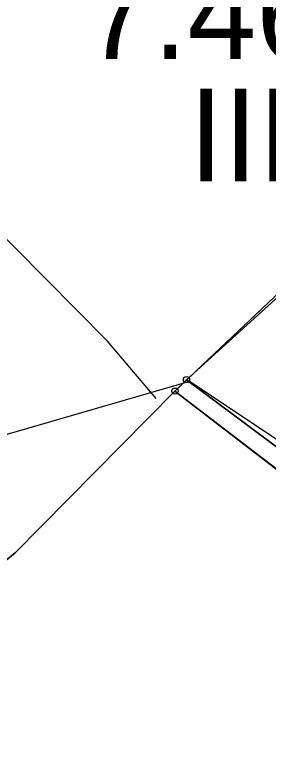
# Model space of a CAD drawing. Extents: x -706130 to -698555, y -971544 to -967260.
# Drawn here: x -703614.4 to -703573.4, y -970936 to -970816.7 of the extents above; entities that cross this region are included whole.
import ezdxf

# ---------------------------------------------------------------- set-up
doc = ezdxf.new("R2010")
doc.units = 0
for name, color, linetype in [('Archeologická naleziště S', 7, 'Continuous'), ('BPEJ hranice S', 7, 'Continuous'), ('BPEJ I-II trida ochrany S', 7, 'Continuous'), ('BPEJ kód', 7, 'Continuous'), ('Hranice řešeného území', 7, 'Continuous'), ('KN_Hranice obce', 7, 'Continuous'), ('KN_Hranice_katastrální území', 7, 'Continuous'), ('KN_Hranice_parcel', 7, 'Continuous'), ('KN_Polygon parcely', 7, 'Continuous'), ('KN_POZEMKY_2_ORNA PUDA', 7, 'Continuous'), ('KN_POZEMKY_5_ZAHRADA', 7, 'Continuous'), ('KN_Značky bodu BP', 7, 'Continuous'), ('Plochy smíšené obytné venkovské S', 7, 'Continuous'), ('Plochy zemědělské všeobecné CELEK S', 7, 'Continuous'), ('Povodi vodniho toku S', 7, 'Continuous'), ('Regulační bloky v krajině S', 7, 'Continuous'), ('VÝŠKOPIS_vrstevnice hlavní', 7, 'Continuous'), ('Zastavene uzemi N', 7, 'Continuous'), ('Zastavene uzemi plochy N', 7, 'Continuous')]:
    doc.layers.add(name, color=color, linetype=linetype)

msp = doc.modelspace()

# ---------------------------------------------------------------- linework, layer by layer
at = {"layer": 'Archeologická naleziště S'}
msp.add_lwpolyline([(-703408.7, -970993.88), (-703586.12, -970875.94), (-703659.44, -970897.19), (-703878.38, -970326.38), (-703591.19, -970210.38), (-703362.81, -970550.62), (-703335.44, -970886.44), (-703375.42, -970994.48)], dxfattribs=at)
at = {"layer": 'BPEJ hranice S'}
for points in [[(-703634.1, -970919.81), (-703614.35, -970903.64), (-703588.47, -970877.49), (-703568.5, -970858.63), (-703566.7, -970851.81), (-703561.75, -970843.56), (-703555.19, -970837.57), (-703555.12, -970837.51), (-703555.11, -970837.49), (-703554.55, -970836.98), (-703539.37, -970827.38), (-703526.98, -970825.52), (-703511.49, -970826.76), (-703487.95, -970832.64)], [(-703487.95, -970832.64), (-703511.49, -970826.76), (-703526.98, -970825.52), (-703539.37, -970827.38), (-703554.55, -970836.98), (-703555.11, -970837.49), (-703555.12, -970837.51), (-703555.19, -970837.57), (-703561.75, -970843.56), (-703566.7, -970851.81), (-703568.5, -970858.63), (-703588.47, -970877.49)], [(-703588.47, -970877.49), (-703552.19, -970905.36), (-703526.54, -970922.83), (-703520.57, -970926.9), (-703518.72, -970928.16), (-703508.12, -970935.35)]]:
    msp.add_lwpolyline(points, dxfattribs=at)
at = {"layer": 'BPEJ I-II trida ochrany S'}
for p, q in [((-703585.01, -970874.22), (-703586.56, -970875.69)), ((-703586.56, -970875.69), (-703588.47, -970877.49)), ((-703588.47, -970877.49), (-703552.19, -970905.36))]:
    msp.add_line(p, q, dxfattribs=at)
msp.add_lwpolyline([(-703566.7, -970851.81), (-703568.5, -970858.63), (-703585.01, -970874.22)], dxfattribs=at)
at = {"layer": 'Hranice řešeného území'}
msp.add_lwpolyline([(-703136.46, -971016.54), (-703155.48, -971008.55), (-703213.28, -970989.07), (-703314.92, -970997.75), (-703327.73, -970998.95), (-703380.74, -970993.98), (-703382.44, -970993.97), (-703386.57, -970993.95), (-703392.54, -970993.91), (-703394.33, -970993.9), (-703405.07, -970994.15), (-703417, -970993.25), (-703427.1, -970990.31), (-703478.14, -970955.69), (-703518.72, -970928.16), (-703520.57, -970926.9), (-703526.54, -970922.83), (-703552.19, -970905.36), (-703588.47, -970877.49), (-703614.35, -970903.64), (-703634.1, -970919.81)], dxfattribs=at)
at = {"layer": 'KN_Hranice obce'}
msp.add_lwpolyline([(-703634.1, -970919.81), (-703614.35, -970903.64), (-703588.47, -970877.49), (-703552.19, -970905.36), (-703526.54, -970922.83), (-703520.57, -970926.9), (-703518.72, -970928.16), (-703478.14, -970955.69), (-703427.1, -970990.31), (-703417, -970993.25), (-703405.07, -970994.15), (-703394.33, -970993.9), (-703392.54, -970993.91), (-703386.57, -970993.95), (-703382.44, -970993.97), (-703380.74, -970993.98), (-703327.73, -970998.95), (-703314.92, -970997.75), (-703213.28, -970989.07), (-703155.48, -971008.55), (-703136.46, -971016.54)], dxfattribs=at)
at = {"layer": 'KN_Hranice_katastrální území'}
msp.add_lwpolyline([(-703634.1, -970919.81), (-703614.35, -970903.64), (-703588.47, -970877.49), (-703552.19, -970905.36), (-703526.54, -970922.83), (-703520.57, -970926.9), (-703518.72, -970928.16), (-703478.14, -970955.69), (-703427.1, -970990.31), (-703417, -970993.25), (-703405.07, -970994.15), (-703394.33, -970993.9), (-703392.54, -970993.91), (-703386.57, -970993.95), (-703382.44, -970993.97), (-703380.74, -970993.98), (-703327.73, -970998.95), (-703314.92, -970997.75), (-703213.28, -970989.07), (-703155.48, -971008.55), (-703136.46, -971016.54)], dxfattribs=at)
at = {"layer": 'KN_Hranice_parcel'}
for p, q in [((-703588.47, -970877.49), (-703586.6, -970875.66)), ((-703586.6, -970875.66), (-703550.7, -970902.41)), ((-703588.47, -970877.49), (-703552.19, -970905.36))]:
    msp.add_line(p, q, dxfattribs=at)
for points in [[(-703557.44, -970858.68), (-703564.05, -970855.26), (-703586.6, -970875.66)], [(-703634.1, -970919.81), (-703614.35, -970903.64), (-703588.47, -970877.49)]]:
    msp.add_lwpolyline(points, dxfattribs=at)
at = {"layer": 'KN_Polygon parcely'}
msp.add_lwpolyline([(-703634.1, -970919.81), (-703614.35, -970903.64), (-703588.47, -970877.49), (-703586.6, -970875.66), (-703564.05, -970855.26), (-703557.44, -970858.68), (-703555.18, -970837.49), (-703538.21, -970838.47), (-703452.93, -970843.37), (-703437.55, -970805.26), (-703502.96, -970754.21), (-703514.5, -970749.38), (-703527.9, -970745.48), (-703575.83, -970731.84), (-703580.39, -970730.48), (-703589.18, -970728.12), (-703614.93, -970722.57)], dxfattribs=at)
for points in [[(-703501.32, -970891.81), (-703499.8, -970888.55), (-703557.44, -970858.68), (-703564.05, -970855.26), (-703586.6, -970875.66), (-703550.7, -970902.41), (-703547.5, -970896.13), (-703544.51, -970890.15), (-703532.31, -970896.38), (-703531.81, -970895.4), (-703529.4, -970896.63), (-703529.9, -970897.61), (-703523.31, -970900.97), (-703521.13, -970900.23), (-703520.59, -970902.36), (-703516.94, -970904.22), (-703509.39, -970909.15), (-703506.43, -970902.79), (-703504.94, -970899.58)], [(-703588.47, -970877.49), (-703552.19, -970905.36), (-703550.7, -970902.41), (-703586.6, -970875.66)]]:
    msp.add_lwpolyline(points, close=True, dxfattribs=at)
at = {"layer": 'KN_POZEMKY_2_ORNA PUDA'}
for p, q in [((-703564.05, -970855.26), (-703586.6, -970875.66)), ((-703586.6, -970875.66), (-703588.47, -970877.49)), ((-703588.47, -970877.49), (-703586.6, -970875.66)), ((-703586.6, -970875.66), (-703550.7, -970902.41)), ((-703588.47, -970877.49), (-703614.35, -970903.64)), ((-703552.19, -970905.36), (-703588.47, -970877.49)), ((-703614.35, -970903.64), (-703634.1, -970919.81))]:
    msp.add_line(p, q, dxfattribs=at)
at = {"layer": 'KN_POZEMKY_5_ZAHRADA'}
for p, q in [((-703586.6, -970875.66), (-703564.05, -970855.26)), ((-703550.7, -970902.41), (-703586.6, -970875.66))]:
    msp.add_line(p, q, dxfattribs=at)
at = {"layer": 'KN_Značky bodu BP'}
for centre, radius in [((-703586.6, -970875.66), 0.5), ((-703586.6, -970875.66), 0.0303), ((-703588.47, -970877.49), 0.5), ((-703588.47, -970877.49), 0.0303)]:
    msp.add_circle(centre, radius, dxfattribs=at)
at = {"layer": 'Plochy smíšené obytné venkovské S'}
for p, q in [((-703586.6, -970875.66), (-703588.47, -970877.49)), ((-703588.47, -970877.49), (-703552.19, -970905.36))]:
    msp.add_line(p, q, dxfattribs=at)
msp.add_lwpolyline([(-703557.44, -970858.68), (-703564.05, -970855.26), (-703586.6, -970875.66)], dxfattribs=at)
at = {"layer": 'Plochy zemědělské všeobecné CELEK S'}
for p, q in [((-703586.6, -970875.66), (-703564.05, -970855.26)), ((-703588.47, -970877.49), (-703586.6, -970875.66)), ((-703614.35, -970903.64), (-703588.47, -970877.49)), ((-703634.1, -970919.81), (-703614.35, -970903.64))]:
    msp.add_line(p, q, dxfattribs=at)
at = {"layer": 'Povodi vodniho toku S'}
msp.add_lwpolyline([(-703634.1, -970919.81), (-703614.35, -970903.64), (-703588.47, -970877.49), (-703552.19, -970905.36), (-703526.54, -970922.83), (-703520.57, -970926.9), (-703518.72, -970928.16), (-703478.14, -970955.69), (-703427.1, -970990.31), (-703417, -970993.25), (-703405.07, -970994.15), (-703394.33, -970993.9), (-703392.54, -970993.91), (-703386.57, -970993.95), (-703382.44, -970993.97), (-703380.74, -970993.98), (-703327.73, -970998.95), (-703314.92, -970997.75), (-703213.28, -970989.07), (-703155.48, -971008.55), (-703136.46, -971016.54)], dxfattribs=at)
at = {"layer": 'Regulační bloky v krajině S'}
for p, q in [((-703586.6, -970875.66), (-703564.05, -970855.26)), ((-703588.47, -970877.49), (-703586.6, -970875.66)), ((-703614.35, -970903.64), (-703588.47, -970877.49)), ((-703634.1, -970919.81), (-703614.35, -970903.64))]:
    msp.add_line(p, q, dxfattribs=at)
at = {"layer": 'VÝŠKOPIS_vrstevnice hlavní'}
msp.add_lwpolyline([(-703591.48, -970878.71), (-703599.37, -970869.45), (-703619.49, -970849.19)], dxfattribs=at)
at = {"layer": 'Zastavene uzemi N'}
msp.add_lwpolyline([(-703588.47, -970877.49), (-703552.19, -970905.36), (-703526.54, -970922.83), (-703525.46, -970920.73), (-703512.43, -970929.51), (-703504.78, -970912.08), (-703509.39, -970909.15), (-703506.43, -970902.79), (-703504.94, -970899.58), (-703501.32, -970891.81), (-703499.8, -970888.55), (-703557.44, -970858.68), (-703564.05, -970855.26), (-703586.6, -970875.66)], close=True, dxfattribs=at)
at = {"layer": 'Zastavene uzemi plochy N'}
msp.add_lwpolyline([(-703588.47, -970877.49), (-703552.19, -970905.36), (-703526.54, -970922.83), (-703525.46, -970920.73), (-703512.43, -970929.51), (-703504.78, -970912.08), (-703509.39, -970909.15), (-703506.43, -970902.79), (-703504.94, -970899.58), (-703501.32, -970891.81), (-703499.8, -970888.55), (-703557.44, -970858.68), (-703564.05, -970855.26), (-703586.6, -970875.66)], close=True, dxfattribs=at)

# ---------------------------------------------------------------- texts
at = {"layer": 'BPEJ kód'}
for s, p in [('7.46.10', (-703603.19, -970823.83)), ('III.', (-703586.2, -970843.6))]:
    msp.add_text(s, height=15, dxfattribs=at).set_placement(p)

doc.saveas('drawing.dxf')
